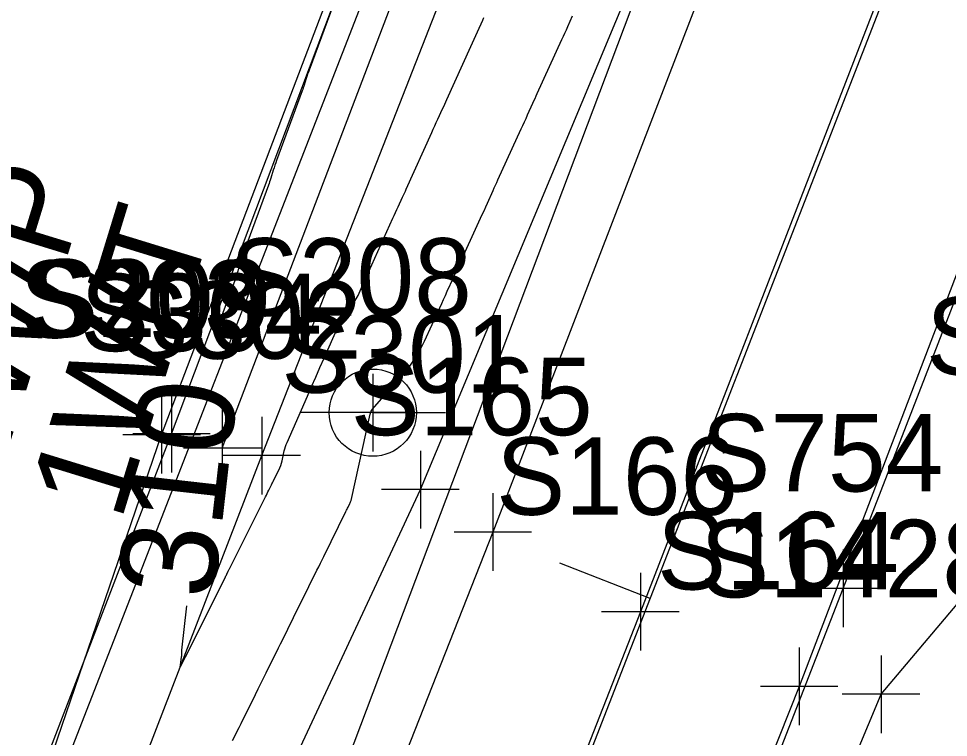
# Model space of a CAD drawing. Extents: x 816928 to 825690, y 436959 to 448212.
# Drawn here: x 818798.25 to 818846.23, y 444887.3 to 444924.39 of the extents above; entities that cross this region are included whole.
import ezdxf

# ---------------------------------------------------------------- set-up
doc = ezdxf.new("R2010")
doc.units = 0
for name, color, linetype in [('SURVEY - CENTERLINE - Preliminary', 7, 'Continuous'), ('SURVEY - CENTERLINE - Preliminary Text', 7, 'Continuous'), ('SURVEY - CONTOURS - Index with Text', 7, 'Continuous'), ('SURVEY - CONTOURS - Intermediate with optional Text', 7, 'Continuous'), ('SURVEY - DRAINAGE - Area Shapes', 7, 'Continuous'), ('SURVEY - DTM - Breaklines', 7, 'Continuous'), ('SURVEY - DTM - Breaklines - Points - Locators', 7, 'Continuous'), ('SURVEY - DTM - Breaklines - Points - Numbers', 7, 'Continuous'), ('SURVEY - NON-TRANSPORTATION - Features', 7, 'Continuous'), ('SURVEY - NON-TRANSPORTATION - Features - Points - Locators', 7, 'Continuous'), ('SURVEY - NON-TRANSPORTATION - Features - Points - Numbers', 7, 'Continuous'), ('SURVEY - PROPERTY - Parcels', 7, 'Continuous'), ('SURVEY - PROPERTY - ROW Lines', 7, 'Continuous'), ('SURVEY - TRANSPORTATION - Roads', 7, 'Continuous'), ('SURVEY - TRANSPORTATION - Roads - Points - Locators', 7, 'Continuous'), ('SURVEY - TRANSPORTATION - Roads - Points - Numbers', 7, 'Continuous'), ('SURVEY - UTILITIES - Gas with Text', 7, 'Continuous'), ('SURVEY - UTILITIES - Poles and Miscellaneous - Points - Locators', 7, 'Continuous'), ('SURVEY - UTILITIES - Poles and Miscellaneous - Points - Numbers', 7, 'Continuous'), ('SURVEY - UTILITIES - Poles and Miscellaneous with Text', 7, 'Continuous'), ('SURVEY - UTILITIES - Water - Points - Locators', 7, 'Continuous'), ('SURVEY - UTILITIES - Water - Points - Numbers', 7, 'Continuous'), ('SURVEY - UTILITIES - Water with Text', 7, 'Continuous')]:
    doc.layers.add(name, color=color, linetype=linetype)

msp = doc.modelspace()

# ---------------------------------------------------------------- linework, layer by layer
at = {"layer": 'SURVEY - CENTERLINE - Preliminary'}
msp.add_line((818740.593, 444662.662), (818873.377, 445003.735), dxfattribs=at)
at = {"layer": 'SURVEY - CENTERLINE - Preliminary Text'}
msp.add_line((818830.841, 444894.476), (818826.182, 444896.29), dxfattribs=at)
at = {"layer": 'SURVEY - CONTOURS - Index with Text'}
for points in [[(818814.638, 444925.505), (818813.24, 444921.723), (818813.202, 444921.619), (818813.166, 444921.514), (818813.131, 444921.409), (818813.097, 444921.304), (818812.988, 444920.958), (818812.964, 444920.884), (818812.939, 444920.811), (818812.914, 444920.737), (818812.887, 444920.664), (818811.563, 444917.075), (818811.518, 444916.949), (818811.474, 444916.822), (818811.431, 444916.695), (818811.391, 444916.567), (818811.261, 444916.149), (818811.233, 444916.059), (818811.203, 444915.97), (818811.172, 444915.882), (818811.141, 444915.793), (818809.904, 444912.432), (818809.85, 444912.28), (818809.797, 444912.127), (818809.747, 444911.973), (818809.698, 444911.818), (818809.544, 444911.312), (818809.511, 444911.204), (818809.475, 444911.096), (818809.439, 444910.989), (818809.4, 444910.882), (818808.563, 444908.598)], [(818806.919, 444894.082), (818806.662, 444891.806), (818806.658, 444891.771), (818806.656, 444891.736), (818806.655, 444891.701), (818806.654, 444891.666), (818806.654, 444891.551), (818806.654, 444891.527), (818806.652, 444891.502), (818806.65, 444891.478), (818806.647, 444891.454), (818806.582, 444891.031), (818806.575, 444890.962), (818806.581, 444890.937), (818806.602, 444890.954), (818806.636, 444891.014), (818806.827, 444891.394), (818806.83, 444891.4), (818806.832, 444891.405), (818806.835, 444891.411), (818806.838, 444891.417), (818806.847, 444891.435), (818806.849, 444891.439), (818806.851, 444891.443), (818806.853, 444891.447), (818806.855, 444891.451), (818808.904, 444895.539), (818808.927, 444895.585), (818808.95, 444895.632), (818808.973, 444895.678), (818808.996, 444895.725), (818809.071, 444895.877), (818809.087, 444895.91), (818809.103, 444895.942), (818809.119, 444895.975), (818809.136, 444896.007), (818810.992, 444899.716), (818811.034, 444899.8), (818811.076, 444899.883), (818811.117, 444899.967), (818811.158, 444900.05), (818811.293, 444900.324), (818811.322, 444900.383), (818811.351, 444900.441), (818811.38, 444900.5), (818811.409, 444900.558), (818811.675, 444901.091), (818811.729, 444901.207), (818811.775, 444901.325), (818811.814, 444901.446), (818811.845, 444901.569), (818811.959, 444902.086), (818811.986, 444902.196), (818812.019, 444902.304), (818812.057, 444902.41), (818812.1, 444902.515), (818813.152, 444904.907), (818813.368, 444905.399), (818813.584, 444905.89), (818813.801, 444906.382), (818814.017, 444906.873), (818814.906, 444908.894), (818814.971, 444909.027), (818815.045, 444909.155), (818815.129, 444909.276), (818815.222, 444909.391), (818815.543, 444909.756), (818815.609, 444909.836), (818815.668, 444909.921), (818815.721, 444910.01), (818815.767, 444910.102), (818815.986, 444910.582), (818816.033, 444910.685), (818816.08, 444910.788), (818816.127, 444910.891), (818816.173, 444910.994), (818817.567, 444914.083), (818817.635, 444914.233), (818817.703, 444914.383), (818817.771, 444914.533), (818817.839, 444914.683), (818818.063, 444915.172), (818818.111, 444915.277), (818818.158, 444915.382), (818818.206, 444915.487), (818818.254, 444915.592), (818819.574, 444918.518), (818819.65, 444918.686), (818819.727, 444918.854), (818819.803, 444919.023), (818819.88, 444919.191), (818820.13, 444919.74), (818820.184, 444919.857), (818820.238, 444919.975), (818820.291, 444920.093), (818820.344, 444920.211), (818821.584, 444922.955), (818821.668, 444923.141), (818821.752, 444923.327), (818821.837, 444923.513), (818821.922, 444923.699), (818822.199, 444924.307), (818822.259, 444924.437)]]:
    msp.add_lwpolyline(points, dxfattribs=at)
at = {"layer": 'SURVEY - CONTOURS - Intermediate with optional Text'}
msp.add_lwpolyline([(818809.295, 444887.145), (818809.405, 444887.364), (818809.514, 444887.584), (818809.623, 444887.805), (818809.732, 444888.025), (818810.468, 444889.522), (818810.605, 444889.8), (818810.743, 444890.078), (818810.881, 444890.355), (818811.02, 444890.633), (818811.474, 444891.538), (818811.571, 444891.732), (818811.668, 444891.927), (818811.764, 444892.121), (818811.86, 444892.316), (818812.718, 444894.062), (818812.845, 444894.319), (818812.972, 444894.575), (818813.1, 444894.832), (818813.227, 444895.088), (818813.646, 444895.924), (818813.736, 444896.104), (818813.825, 444896.283), (818813.914, 444896.463), (818814.003, 444896.643), (818815.142, 444898.961), (818815.17, 444899.017), (818815.198, 444899.073), (818815.226, 444899.129), (818815.253, 444899.185), (818815.345, 444899.368), (818815.363, 444899.408), (818815.379, 444899.448), (818815.392, 444899.49), (818815.403, 444899.532), (818816.386, 444903.97), (818816.39, 444903.987), (818816.395, 444904.004), (818816.401, 444904.02), (818816.408, 444904.036), (818816.431, 444904.088), (818816.435, 444904.1), (818816.44, 444904.111), (818816.445, 444904.122), (818816.45, 444904.133), (818816.473, 444904.185), (818816.479, 444904.196), (818816.485, 444904.207), (818816.492, 444904.217), (818816.499, 444904.226), (818818.111, 444906.063), (818818.43, 444906.453), (818818.717, 444906.864), (818818.974, 444907.294), (818819.2, 444907.745), (818819.987, 444909.47), (818820.084, 444909.682), (818820.18, 444909.893), (818820.276, 444910.105), (818820.372, 444910.317), (818820.684, 444911.009), (818820.751, 444911.158), (818820.818, 444911.306), (818820.886, 444911.454), (818820.953, 444911.602), (818822.087, 444914.084), (818822.176, 444914.28), (818822.266, 444914.477), (818822.355, 444914.674), (818822.444, 444914.871), (818822.734, 444915.514), (818822.796, 444915.651), (818822.859, 444915.789), (818822.921, 444915.927), (818822.984, 444916.064), (818824.186, 444918.696), (818824.269, 444918.878), (818824.352, 444919.06), (818824.435, 444919.242), (818824.517, 444919.424), (818824.786, 444920.019), (818824.843, 444920.146), (818824.901, 444920.274), (818824.959, 444920.401), (818825.017, 444920.528), (818826.287, 444923.307), (818826.363, 444923.475), (818826.439, 444923.642), (818826.515, 444923.81), (818826.591, 444923.977), (818826.838, 444924.524)], dxfattribs=at)
at = {"layer": 'SURVEY - DRAINAGE - Area Shapes'}
msp.add_line((818740.593, 444662.662), (818873.377, 445003.735), dxfattribs=at)
at = {"layer": 'SURVEY - DTM - Breaklines'}
for points in [[(818668.595, 444528.248), (818685.72, 444574.968), (818701.794, 444621.45), (818719.062, 444668.194), (818736.238, 444715.249), (818753.948, 444762.85), (818774.464, 444810.969), (818792.449, 444864.448), (818805.628, 444902.916), (818824.667, 444952.978), (818842.703, 444999.992), (818860.037, 445043.657), (818874.783, 445092.697), (818880.828, 445100.462), (818882.708, 445127.319), (818888.697, 445139.719), (818911.769, 445177.181)], [(818808.76, 444902.23), (818827.799, 444952.151), (818848.589, 444997.649), (818865.395, 445041.972), (818883.078, 445086.424), (818886.189, 445099.702), (818888.533, 445126.027), (818892.982, 445137.658), (818915.716, 445177.345)], [(818674.595, 444526.594), (818691.482, 444572.447), (818707.878, 444620.16), (818723.912, 444667.229), (818740.639, 444713.784), (818759.184, 444760.748), (818780.007, 444808.946), (818796, 444863.508), (818810.795, 444901.838), (818829.914, 444950.597), (818849.199, 444995.994), (818867.147, 445042.084), (818885.66, 445087.698), (818887.911, 445097.82), (818891.186, 445123.694), (818896.177, 445136.062), (818917.377, 445175.791)], [(818676.308, 444526.27), (818695.981, 444570.723), (818712.39, 444618.98), (818728.83, 444665.288), (818745.895, 444712.28), (818764.807, 444759.048), (818784.52, 444806.667), (818801.14, 444861.811), (818818.983, 444900.087), (818838.243, 444946.217), (818855.869, 444992.165), (818873.704, 445038.582), (818892.288, 445085.577), (818894.59, 445096.559), (818896.482, 445123.312), (818901.189, 445133.745), (818919.534, 445174.233), (818947.165, 445168.058)], [(818958.139, 445160.069), (818932.682, 445121.487), (818907.758, 445078.468), (818886.279, 445033.29), (818867.243, 444986.881), (818848.651, 444941.091), (818830.333, 444893.785), (818812.367, 444847.898), (818794.091, 444801.186), (818775.412, 444755.123), (818757.321, 444708.609), (818740.17, 444661.598), (818740.227, 444661.382), (818723.384, 444614.358), (818707.23, 444567.59), (818689.196, 444521.032)], [(818819.216, 444833.149), (818842.753, 444889.528), (818852.455, 444901.014)]]:
    msp.add_lwpolyline(points, dxfattribs=at)
at = {"layer": 'SURVEY - DTM - Breaklines - Points - Locators'}
for p, q in [((818805.628, 444904.916), (818805.628, 444900.916)), ((818808.76, 444904.23), (818808.76, 444900.23)), ((818810.795, 444903.838), (818810.795, 444899.838)), ((818807.628, 444902.916), (818803.628, 444902.916)), ((818810.76, 444902.23), (818806.76, 444902.23)), ((818812.795, 444901.838), (818808.795, 444901.838)), ((818818.983, 444902.087), (818818.983, 444898.087)), ((818820.983, 444900.087), (818816.983, 444900.087)), ((818830.333, 444895.785), (818830.333, 444891.785)), ((818832.333, 444893.785), (818828.333, 444893.785)), ((818842.753, 444891.528), (818842.753, 444887.528)), ((818844.753, 444889.528), (818840.753, 444889.528))]:
    msp.add_line(p, q, dxfattribs=at)
at = {"layer": 'SURVEY - NON-TRANSPORTATION - Features'}
msp.add_lwpolyline([(818640.147, 444520.892), (818666.049, 444525.128), (818695.511, 444604.302), (818745.612, 444742.32), (818768.232, 444804.488), (818806.137, 444902.965), (818848.514, 445015.373), (818878.723, 445102.028)], dxfattribs=at)
at = {"layer": 'SURVEY - NON-TRANSPORTATION - Features - Points - Locators'}
for p, q in [((818806.137, 444904.965), (818806.137, 444900.965)), ((818808.137, 444902.965), (818804.137, 444902.965))]:
    msp.add_line(p, q, dxfattribs=at)
at = {"layer": 'SURVEY - PROPERTY - Parcels'}
msp.add_line((818795.05, 444871.453), (818850.081, 445012.805), dxfattribs=at)
at = {"layer": 'SURVEY - PROPERTY - ROW Lines'}
msp.add_line((818717.176, 444671.423), (818850.081, 445012.805), dxfattribs=at)
at = {"layer": 'SURVEY - TRANSPORTATION - Roads'}
for points in [[(818965.229, 445155.363), (818951.411, 445165.352), (818926.02, 445127.499), (818900.328, 445082.499), (818878.311, 445036.446), (818858.824, 444990.147), (818840.564, 444944.187), (818822.719, 444897.894), (818804.417, 444851.441), (818785.945, 444804.727), (818767.422, 444758.087), (818749.481, 444712.19), (818731.94, 444664.32), (818715.455, 444617.821), (818698.912, 444570.495), (818680.86, 444523.941)], [(818965.229, 445155.363), (818938.616, 445116.052), (818915.349, 445074.624), (818893.365, 445028.079), (818874.295, 444982.228), (818856.423, 444936.819), (818838.526, 444889.933), (818820.316, 444844.098), (818801.626, 444797.247), (818782.894, 444750.293), (818765.195, 444704.769), (818748.054, 444657.938), (818731.68, 444611.01), (818715.158, 444564.483), (818697.018, 444517.159)], [(818965.229, 445155.363), (818938.616, 445116.052), (818915.349, 445074.624), (818898.78, 445039.544), (818893.365, 445028.079), (818891.235, 445022.959), (818874.295, 444982.228), (818856.423, 444936.819), (818838.526, 444889.933), (818820.316, 444844.098), (818801.626, 444797.247), (818782.894, 444750.293), (818765.195, 444704.769), (818757.626, 444684.091), (818748.679, 444659.647), (818748.054, 444657.938), (818731.68, 444611.01), (818715.158, 444564.483), (818697.018, 444517.159)]]:
    msp.add_lwpolyline(points, dxfattribs=at)
at = {"layer": 'SURVEY - TRANSPORTATION - Roads - Points - Locators'}
for p, q in [((818822.719, 444899.894), (818822.719, 444895.894)), ((818824.719, 444897.894), (818820.719, 444897.894)), ((818838.526, 444891.933), (818838.526, 444887.933)), ((818840.526, 444889.933), (818836.526, 444889.933))]:
    msp.add_line(p, q, dxfattribs=at)
at = {"layer": 'SURVEY - UTILITIES - Gas with Text'}
msp.add_lwpolyline([(818677.986, 444524.549), (818704.191, 444595.26), (818728.998, 444664.068), (818764.629, 444758.415), (818803.581, 444855.269), (818837.396, 444944.843), (818872.359, 445029.489), (818905.906, 445097.999), (818946.069, 445164.692)], dxfattribs=at)
at = {"layer": 'SURVEY - UTILITIES - Poles and Miscellaneous - Points - Locators'}
for p, q in [((818816.528, 444906.056), (818816.528, 444902.056)), ((818818.528, 444904.056), (818814.528, 444904.056))]:
    msp.add_line(p, q, dxfattribs=at)
at = {"layer": 'SURVEY - UTILITIES - Poles and Miscellaneous with Text'}
for q in [(818812.778, 444904.056), (818820.278, 444904.056)]:
    msp.add_line((818816.528, 444904.056), q, dxfattribs=at)
msp.add_circle((818816.528, 444904.056), 2.25, dxfattribs=at)
at = {"layer": 'SURVEY - UTILITIES - Water - Points - Locators'}
for p, q in [((818840.807, 444896.989), (818840.807, 444892.989)), ((818842.807, 444894.989), (818838.807, 444894.989))]:
    msp.add_line(p, q, dxfattribs=at)
at = {"layer": 'SURVEY - UTILITIES - Water with Text'}
msp.add_lwpolyline([(818803.235, 444799.745), (818822.09, 444847.157), (818840.807, 444894.989), (818859.419, 444943.113), (818878.417, 444989.731), (818897.247, 445035.659), (818918.394, 445078.737), (818943.016, 445121.017), (818943.424, 445156.253), (818947.564, 445166.115), (818971.795, 445201.192), (819041.117, 445261.897), (819085.564, 445324.056), (819114.437, 445364.745), (819142.589, 445406.123), (819261.281, 445567.542), (819325.961, 445650.567), (819357.336, 445697.813), (819381.766, 445739.87), (819404.905, 445782.998)], dxfattribs=at)

# ---------------------------------------------------------------- texts
at = {"layer": 'SURVEY - CONTOURS - Index with Text'}
msp.add_text('310', height=5, rotation=83.5381, dxfattribs=at).set_placement((818808.303, 444894.344))
at = {"layer": 'SURVEY - DTM - Breaklines - Points - Numbers'}
for s, p in [('S303', (818798.292, 444907.916)), ('S304', (818801.424, 444907.23)), ('S302', (818803.459, 444906.838)), ('S338', (818845.072, 444906.014)), ('S301', (818811.805, 444905.087)), ('S166', (818822.887, 444898.785)), ('S1428', (818833.418, 444894.528))]:
    msp.add_text(s, height=4, dxfattribs=at).set_placement(p)
at = {"layer": 'SURVEY - NON-TRANSPORTATION - Features - Points - Numbers'}
msp.add_text('S209', height=4, dxfattribs=at).set_placement((818798.786, 444907.965))
at = {"layer": 'SURVEY - TRANSPORTATION - Roads - Points - Numbers'}
for s, p in [('S165', (818815.383, 444902.894)), ('S164', (818831.19, 444894.933))]:
    msp.add_text(s, height=4, dxfattribs=at).set_placement(p)
at = {"layer": 'SURVEY - UTILITIES - Poles and Miscellaneous - Points - Numbers'}
msp.add_text('S208', height=4, dxfattribs=at).set_placement((818809.145, 444909.056))
at = {"layer": 'SURVEY - UTILITIES - Poles and Miscellaneous with Text'}
for s, p in [('4W/P', (818797.145, 444900.329)), ('1W/T', (818803.518, 444898.371))]:
    msp.add_text(s, height=5, rotation=72.9244, dxfattribs=at).set_placement(p)
at = {"layer": 'SURVEY - UTILITIES - Water - Points - Numbers'}
msp.add_text('S754', height=4, dxfattribs=at).set_placement((818833.472, 444899.989))

doc.saveas('drawing.dxf')
